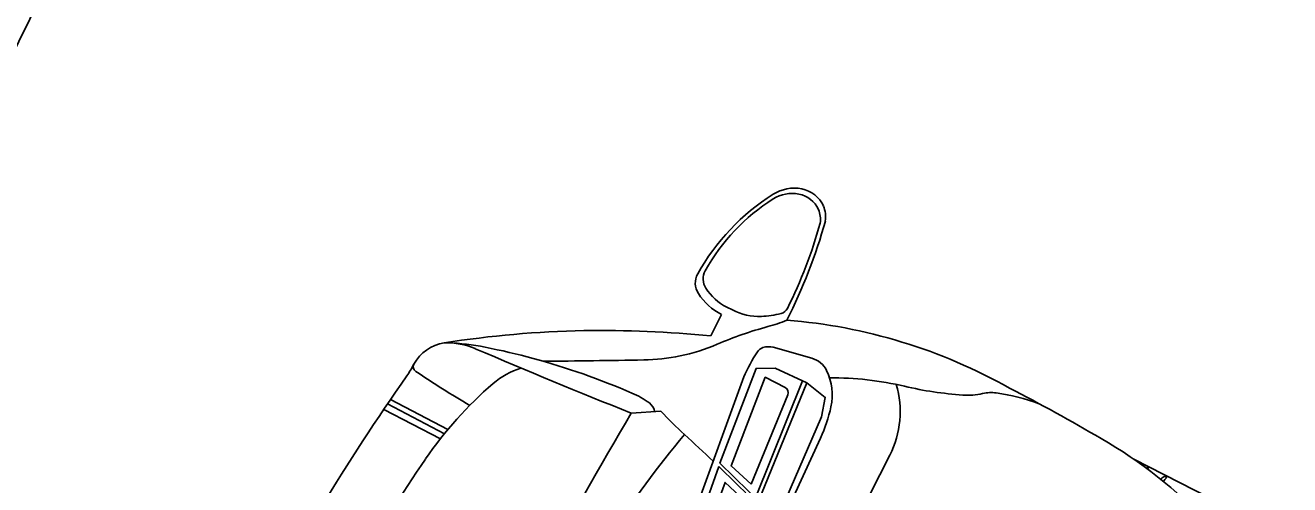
# Model space of a CAD drawing. Extents: x 14104283 to 14128447, y 8633203 to 8671666.
# Drawn here: x 14117834.68 to 14117859.65, y 8668856.74 to 8668865.82 of the extents above; entities that cross this region are included whole.
import ezdxf

# ---------------------------------------------------------------- set-up
doc = ezdxf.new("R2010")
doc.units = 0
doc.layers.add('Cell', color=7, linetype='Continuous')
doc.layers.add('dsnTextFinalPlan', color=7, linetype='Continuous')

msp = doc.modelspace()

# ---------------------------------------------------------------- linework, layer by layer
at = {"layer": 'Cell'}
for p, q in [((14117848.434, 8668860.106), (14117848.218, 8668859.683)), ((14117848.646, 8668860.195), (14117848.536, 8668860.251)), ((14117850.214, 8668859.242), (14117849.449, 8668859.457)), ((14117848.873, 8668858.871), (14117846.907, 8668853.478)), ((14117849.101, 8668856.484), (14117850.034, 8668858.795)), ((14117849.165, 8668856.421), (14117850.117, 8668858.757)), ((14117842.963, 8668857.751), (14117841.836, 8668858.34)), ((14117843.029, 8668857.831), (14117841.893, 8668858.424)), ((14117849.015, 8668856.757), (14117849.743, 8668858.516)), ((14117842.88, 8668857.647), (14117841.763, 8668858.232)), ((14117847.235, 8668858.197), (14117846.651, 8668858.158)), ((14117848.623, 8668853.83), (14117850.387, 8668857.665)), ((14117850.536, 8668854.934), (14117851.755, 8668857.325)), ((14117848.376, 8668857.105), (14117847.126, 8668853.557)), ((14117859.651, 8668855.678), (14117856.573, 8668857.247)), ((14117856.835, 8668857.081), (14117856.853, 8668857.075)), ((14117856.858, 8668857.063), (14117856.858, 8668857.063)), ((14117857.184, 8668856.909), (14117857.212, 8668856.894)), ((14117857.216, 8668856.882), (14117857.216, 8668856.882))]:
    msp.add_line(p, q, dxfattribs=at)
for points in [[(14117849.528, 8668856.064), (14117848.4, 8668857.172), (14117849.115, 8668859.041), (14117849.494, 8668859.045), (14117850.117, 8668858.757), (14117850.479, 8668858.469), (14117850.403, 8668858.086), (14117849.528, 8668856.064)], [(14117849.688, 8668858.665), (14117849.295, 8668858.865), (14117848.622, 8668857.115), (14117849.015, 8668856.757)], [(14117847.741, 8668853.515), (14117848.887, 8668856.432), (14117848.502, 8668856.788), (14117847.263, 8668853.403)]]:
    msp.add_lwpolyline(points, dxfattribs=at)
for centre, radius, start, end in [((14117849.869, 8668861.817), 0.784, 79.1221, 122.2123), ((14117849.906, 8668862.009), 0.588, 23.9996, 79.1221), ((14117851.78, 8668858.783), 4.369, 122.2123, 150.9279), ((14117851.548, 8668859.06), 3.932, 122.2123, 150.9279), ((14117849.828, 8668861.79), 0.705, 79.1221, 122.2123), ((14117849.861, 8668861.963), 0.529, 23.9996, 79.1221), ((14117849.91, 8668861.985), 0.475, 350.8748, 23.9996), ((14117849.96, 8668862.033), 0.528, 350.8748, 23.9996), ((14117840.607, 8668864.671), 10.243, 332.8344, 344.594), ((14117841.492, 8668864.359), 9.219, 333.3656, 344.594), ((14117848.289, 8668860.724), 0.375, 150.9279, 212.9233), ((14117848.406, 8668860.807), 0.337, 150.9279, 212.9233), ((14117849.023, 8668861.207), 1.073, 212.9233, 242.9942), ((14117848.975, 8668861.168), 1.192, 212.9233, 242.9942), ((14117849.179, 8668861.241), 1.175, 242.9942, 271.9077), ((14117849.16, 8668861.81), 1.743, 271.9077, 284.8574), ((14117849.557, 8668860.314), 0.196, 284.8574, 333.3656), ((14117846.176, 8668838.778), 21.016, 91.2595, 98.8088), ((14117846.007, 8668837.1), 22.691, 84.4094, 90.7421), ((14117851.187, 8668852.955), 7.151, 104.9008, 113.3901), ((14117848.649, 8668862.491), 2.717, 284.9008, 293.2111), ((14117848.866, 8668849.308), 10.72, 60.6477, 85.4295), ((14117843.093, 8668858.713), 0.844, 99.2739, 150.8532), ((14117843.004, 8668858.11), 1.437, 66.7816, 91.8643), ((14117842.834, 8668854.757), 4.794, 78.8272, 87.6755), ((14117892.405, 8668973.269), 123.871, 246.78163, 248.32326), ((14117841.093, 8668845.946), 13.775, 74.7786, 78.8272), ((14117846.835, 8668863.066), 3.859, 270.8988, 281.6182), ((14117846.855, 8668862.969), 3.76, 281.6182, 293.3901), ((14117851.239, 8668857.902), 2.557, 145.0006, 157.7276), ((14117849.326, 8668859.245), 0.22, 110.5917, 145.7428), ((14117849.358, 8668859.133), 0.337, 74.3114, 108.8953), ((14117840.777, 8668859.904), 1.76, 324.8874, 333.7138), ((14117842.457, 8668859.075), 0.113, 154.1668, 236.0736), ((14117844.932, 8668857.576), 1.542, 107.3577, 130.9253), ((14117840.892, 8668845.206), 14.542, 66.6229, 74.7786), ((14117841.407, 8669209.067), 349.903, 270.57314, 270.89881), ((14117850.096, 8668858.801), 0.456, 25.7343, 74.9535), ((14117878.051, 8668833.695), 43.805, 144.8874, 152.9942), ((14117853.367, 8668875.294), 19.66, 236.0736, 239.7521), ((14117849.503, 8668858.516), 1.114, 347.9041, 25.7343), ((14117850.607, 8668852.58), 6.275, 76.7258, 90.3908), ((14117849.088, 8668852.782), 7.888, 130.9253, 145.4799), ((14117845.933, 8668856.868), 1.837, 54.2235, 66.6229), ((14117849.634, 8668858.561), 0.117, 337.5107, 62.9942), ((14117850.065, 8668858.187), 1.896, 332.9942, 16.4476), ((14117853.669, 8668865.561), 7.062, 256.7258, 266.1553), ((14117853.288, 8668859.887), 1.376, 266.1553, 282.5976), ((14117853.754, 8668857.803), 0.76, 82.2258, 102.5976), ((14117853.316, 8668854.594), 3.998, 69.7216, 82.2258), ((14117835.39, 8668822.537), 40.683, 59.6775, 62.5878), ((14117846.856, 8668858.148), 0.259, 8.9046, 54.2235), ((14117847.695, 8668858.903), 2.963, 335.2954, 347.9041), ((14117950.602, 8668796.936), 120.64, 149.50402, 152.99418), ((14117852.363, 8668862.888), 6.951, 222.4518, 227.8765), ((14117861.517, 8668846.045), 18.096, 139.7717, 147.5976), ((14117825.814, 8668833.53), 32.631, 46.5227, 47.8765), ((14117851.155, 8668849.411), 9.527, 43.7381, 59.9197), ((14117874.293, 8668835.446), 38.478, 145.4799, 152.9942), ((14117825.814, 8668833.53), 32.631, 43.4797, 46.2574), ((14117857.298, 8668856.177), 1.021, 117.7176, 118.3597), ((14117856.829, 8668857.072), 0.0109, 58.2967, 125.4674), ((14117852.188, 8668860.988), 6.1, 319.8024, 319.96), ((14117856.849, 8668857.066), 0.00943, 340.868, 62.0215), ((14117857.843, 8668855.912), 1.201, 123.9669, 128.256), ((14117852.48, 8668860.592), 6.017, 321.0334, 321.9298), ((14117857.179, 8668856.899), 0.0109, 58.2967, 125.4674), ((14117857.208, 8668856.885), 0.00943, 340.868, 62.0215)]:
    msp.add_arc(centre, radius, start, end, dxfattribs=at)
at = {"layer": 'dsnTextFinalPlan'}
msp.add_line((14117819.483, 8668835.014), (14117840.757, 8668878.042), dxfattribs=at)

doc.saveas('drawing.dxf')
